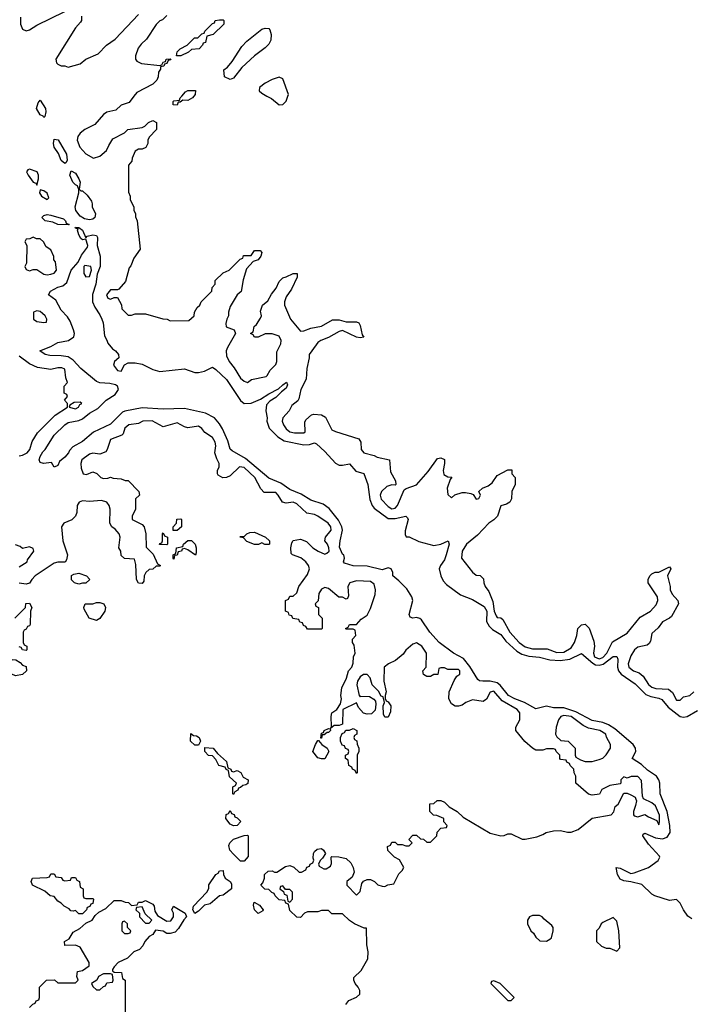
# Model space of a CAD drawing. Header units: inches. Extents: x 2710684 to 2828758, y 857022 to 965663.
# Tile 304 of 316: x 2792593 to 2796409, y 894832 to 900435. Entities that reach past the tile are written whole.
import ezdxf

# ---------------------------------------------------------------- set-up
doc = ezdxf.new("R2010")
doc.units = ezdxf.units.IN
doc.header["$MEASUREMENT"] = 0
doc.layers.add('C7899', color=7, linetype='Continuous')
doc.layers.add('C7990', color=7, linetype='Continuous')

msp = doc.modelspace()

# ---------------------------------------------------------------- linework, layer by layer
at = {"layer": 'C7899', "color": 4}
for points, elevation in [([(2792730, 899878), (2792726.3, 899886.3), (2792710, 899893.2), (2792689.6, 899930), (2792698, 899962), (2792710, 899978), (2792740.5, 899930), (2792742, 899910), (2792736, 899884)], 4), ([(2792850, 899617.2), (2792830, 899633.2), (2792813.6, 899673.6), (2792789.6, 899710), (2792784.7, 899730), (2792790, 899754.8), (2792811.8, 899751.8), (2792858.7, 899670), (2792864, 899636), (2792858, 899622)], 4), ([(2792650, 899584), (2792639.6, 899580.4), (2792631.3, 899570), (2792641, 899550), (2792670, 899511.3), (2792685.4, 899505.4), (2792690, 899494), (2792701.2, 899530), (2792700.9, 899550), (2792692.3, 899570)], 8), ([(2792941, 899461), (2792950, 899461), (2792976.7, 899436.7), (2793002, 899402), (2793006.4, 899386.4), (2793004.9, 899370), (2793024, 899330), (2793020.7, 899310), (2793010, 899299.3), (2792990, 899296.2), (2792961.3, 899301.3), (2792937.5, 899317.5), (2792913.2, 899350), (2792908.7, 899370), (2792929.4, 899450), (2792929.3, 899469.3), (2792922, 899490), (2792910, 899495.1), (2792895.1, 899510), (2792878, 899550), (2792885.6, 899574.4), (2792910, 899562), (2792930.4, 899530), (2792938, 899510), (2792932, 899470)], 4), ([(2792710, 899466), (2792706.8, 899450), (2792718, 899430), (2792750, 899412), (2792759, 899421), (2792750, 899448), (2792730, 899462)], 8), ([(2792870, 899268), (2792810, 899268.7), (2792782.7, 899282.7), (2792738, 899290), (2792719, 899310), (2792730, 899321), (2792750, 899326), (2792770, 899322.8), (2792842, 899302), (2792854, 899290), (2792858, 899278), (2792874, 899270)], 4), ([(2792670, 899198), (2792651.6, 899188.4), (2792630, 899186), (2792622, 899170), (2792634, 899150), (2792632, 899050), (2792622, 899030), (2792630, 899014), (2792650, 899006.8), (2792670, 899014), (2792690, 899014), (2792730, 898986), (2792750, 898982.8), (2792770, 898986.8), (2792790, 898992), (2792802, 899010), (2792796.4, 899056.4), (2792788.4, 899068.4), (2792787.3, 899087.3), (2792770, 899126), (2792743.1, 899143.1), (2792728, 899170), (2792710, 899188), (2792688.4, 899188.4)], 8), ([(2792964.5, 899035.5), (2792958, 899030), (2792958, 898990), (2792970, 898972), (2792990, 898974), (2793002, 899010), (2792998, 899030)], 4), ([(2792690, 898779), (2792672, 898770), (2792672, 898730), (2792690, 898718), (2792730, 898712), (2792746, 898714), (2792748, 898730), (2792738, 898750), (2792724, 898764), (2792710, 898774)], 8), ([(2792938, 898258), (2792903.6, 898256.4), (2792878, 898242), (2792874, 898230), (2792910, 898221), (2792928, 898230), (2792935.3, 898244.7), (2792946, 898250)], 8), ([(2793467.3, 897527.3), (2793466, 897550), (2793486, 897570), (2793488, 897592), (2793510, 897594), (2793514, 897590), (2793514, 897550), (2793490, 897528)], 8), ([(2793430, 897446), (2793388, 897448), (2793390, 897454), (2793402, 897458), (2793406, 897470), (2793406, 897510), (2793410, 897514), (2793418, 897498), (2793434, 897490), (2793434, 897450)], 8), ([(2794010, 897448), (2793988.9, 897448.9), (2793970, 897458), (2793951, 897449), (2793928.9, 897448.9), (2793884.7, 897464.7), (2793867.3, 897487.3), (2793846, 897490), (2793850, 897494), (2793870, 897494), (2793886, 897510), (2793903.1, 897516.9), (2793930, 897518), (2793992, 897490), (2794014, 897470), (2794014, 897450)], 8), ([(2793592.7, 897387.3), (2793550, 897418), (2793530, 897426), (2793518, 897422), (2793514, 897410), (2793494, 897406), (2793490, 897388), (2793474, 897386), (2793470, 897366), (2793466, 897370), (2793466, 897390), (2793482, 897398), (2793486, 897430), (2793522, 897438), (2793526, 897450), (2793550, 897472), (2793570, 897472), (2793590.9, 897450.9), (2793598, 897430), (2793598, 897402)], 8), ([(2792930, 897222), (2792906, 897230), (2792888.4, 897248.4), (2792887.3, 897272.7), (2792900.4, 897279.6), (2792930, 897284.7), (2792974, 897270), (2792992, 897250), (2792970, 897228.7), (2792950, 897228.7)], 8), ([(2793030, 897015.3), (2792988.9, 897028.9), (2792960.4, 897080.4), (2792958, 897090), (2792966, 897110), (2793010, 897111.3), (2793030, 897118), (2793050, 897118), (2793072, 897110), (2793082, 897090), (2793078, 897070), (2793050, 897028)], 8), ([(2792570, 896702), (2792548, 896710), (2792538, 896730), (2792538, 896770), (2792550, 896794), (2792571.6, 896791.6), (2792596.9, 896776.9), (2792610, 896762), (2792630, 896754), (2792632, 896730), (2792610, 896708)], 8), ([(2795690, 896474.7), (2795671.3, 896470), (2795658, 896450), (2795644.7, 896410), (2795642, 896370), (2795650, 896354), (2795672.7, 896332.7), (2795714, 896330), (2795754, 896290), (2795754, 896250), (2795758, 896238), (2795783.6, 896223.6), (2795810, 896214), (2795850, 896214), (2795890, 896224.7), (2795910, 896232), (2795930, 896252), (2795954, 896290), (2795955.3, 896310), (2795932.7, 896352.7), (2795928.7, 896370), (2795894, 896390), (2795830, 896403.7), (2795798.7, 896418.7), (2795730, 896469.5)], 8), ([(2793590, 896306), (2793566, 896330), (2793567.3, 896372.7), (2793582, 896362), (2793599.6, 896359.6), (2793614, 896350), (2793622, 896330), (2793610, 896306)], 8), ([(2794306, 896346), (2794310, 896374), (2794322, 896378), (2794326, 896390), (2794350, 896402), (2794359.6, 896399.6), (2794362, 896390), (2794350, 896378), (2794342, 896378), (2794326, 896366), (2794314, 896366), (2794310, 896346)], 8), ([(2794510, 896146), (2794502, 896162), (2794486, 896170), (2794482, 896182), (2794466, 896190), (2794462, 896222), (2794446, 896230), (2794446, 896250), (2794462, 896258), (2794466, 896270), (2794462, 896282), (2794447.3, 896287.3), (2794442, 896302), (2794427.3, 896307.3), (2794418, 896330), (2794418, 896350), (2794427.3, 896372.7), (2794442, 896378), (2794448, 896392), (2794470, 896392), (2794490, 896402), (2794512, 896390), (2794511.3, 896368.7), (2794498, 896362), (2794494, 896350), (2794498, 896338), (2794511.6, 896331.6), (2794512.7, 896312.7), (2794522, 896290), (2794522, 896270), (2794514, 896250), (2794514, 896150)], 8), ([(2794310, 896228), (2794290, 896235.3), (2794262, 896270), (2794275.3, 896310), (2794290, 896334), (2794294, 896334), (2794312, 896310), (2794342, 896290), (2794352, 896270), (2794330, 896228)], 8), ([(2793810, 896154), (2793830, 896162), (2793851.3, 896151.3), (2793864.7, 896124.7), (2793894, 896110), (2793892, 896088), (2793879.6, 896080.4), (2793862, 896078), (2793850, 896066), (2793838, 896062), (2793834, 896050), (2793818, 896042), (2793810, 896026), (2793806, 896030), (2793806, 896070), (2793822, 896078), (2793826, 896090), (2793787.3, 896127.3), (2793782, 896162), (2793767.3, 896167.3), (2793762, 896182), (2793726, 896190), (2793710, 896226), (2793690, 896246), (2793667.3, 896247.3), (2793646, 896270), (2793647.3, 896292.7), (2793694, 896290), (2793719.6, 896259.6), (2793770, 896214), (2793778, 896178), (2793794, 896170), (2793798, 896158)], 8), ([(2793810, 895848), (2793790, 895858), (2793766, 895890), (2793767.3, 895912.7), (2793782, 895918), (2793790, 895934), (2793798, 895918), (2793812.7, 895912.7), (2793818, 895898), (2793830, 895894), (2793851.6, 895871.6), (2793830, 895848.7)], 8), ([(2793850, 895646), (2793810, 895686), (2793789.1, 895709.1), (2793784, 895736), (2793788, 895750), (2793809.1, 895770.9), (2793870, 895792), (2793890, 895794), (2793894, 895790), (2793892.7, 895672.7), (2793870, 895646)], 8), ([(2793590, 895348.7), (2793578, 895370), (2793582, 895390), (2793658, 895470), (2793668.7, 895491.3), (2793670, 895512), (2793710, 895571.3), (2793722, 895578), (2793730, 895592), (2793750, 895594), (2793752, 895570), (2793762, 895550), (2793790.8, 895530.8), (2793798, 895518), (2793798, 895490), (2793750, 895453.2), (2793730, 895448.7), (2793676.3, 895403.7), (2793644, 895396), (2793610, 895362)], 8), ([(2792850, 895534), (2792882, 895538), (2792887.3, 895552.7), (2792910, 895554), (2792918, 895538), (2792934, 895530), (2792938, 895498), (2792954, 895490), (2792954, 895450), (2792958, 895438), (2792970, 895434), (2793010, 895434), (2793014, 895430), (2793010, 895406), (2792998, 895402), (2792992, 895388), (2792978, 895382), (2792974, 895370), (2792950, 895346), (2792930, 895346), (2792910, 895366), (2792898, 895362), (2792884.7, 895364.7), (2792875.3, 895375.3), (2792846, 895390), (2792828.4, 895408.4), (2792810, 895418), (2792790, 895446), (2792766, 895450), (2792736.4, 895476.4), (2792666, 895510), (2792658, 895530), (2792666, 895550), (2792750, 895554), (2792762, 895558), (2792770, 895574), (2792790, 895574), (2792798, 895558), (2792830, 895554), (2792838, 895538)], 8), ([(2794090, 895506), (2794078, 895502), (2794074, 895490), (2794094, 895474), (2794098, 895458), (2794112.7, 895452.7), (2794118, 895418), (2794130, 895414), (2794146, 895430), (2794146, 895470), (2794130, 895486), (2794106, 895486)], 8), ([(2793290, 895386), (2793258, 895382), (2793254, 895370), (2793274, 895350), (2793274, 895330), (2793310, 895294), (2793330, 895294), (2793346, 895310), (2793307.3, 895347.3)], 8), ([(2793950, 895348), (2793929.1, 895369.1), (2793923.1, 895396.9), (2793927.3, 895412.7), (2793956.9, 895396.9), (2793978, 895370), (2793976.9, 895363.1)], 8), ([(2793190, 895306), (2793178, 895302), (2793174, 895290), (2793174, 895250), (2793190, 895234), (2793210, 895234), (2793222, 895238), (2793226, 895250), (2793206, 895270), (2793206, 895290)], 8), ([(2795550, 895338), (2795510, 895338), (2795494, 895330), (2795482, 895310), (2795482, 895290), (2795502, 895250), (2795516.9, 895236.9), (2795530, 895214), (2795552.7, 895192.7), (2795590, 895192), (2795610, 895202), (2795618, 895210), (2795628, 895250), (2795628, 895270), (2795620.4, 895280.4), (2795576.4, 895316.4), (2795566, 895330)], 8), ([(2795970, 895326), (2795910, 895298), (2795902, 895290), (2795890, 895266), (2795874, 895250), (2795874, 895190), (2795903.6, 895163.6), (2795930, 895152), (2795951.1, 895151.1), (2795990, 895134), (2796007.3, 895152.7), (2796002, 895250), (2795990, 895306)], 8), ([(2793110, 895006), (2793070, 895006), (2793042, 894990), (2793031.3, 894968.7), (2793002, 894950), (2793010, 894934), (2793030, 894914), (2793050, 894914), (2793070, 894934), (2793082, 894938), (2793090, 894954), (2793122, 894958), (2793126, 894970), (2793122, 895002)], 8), ([(2795290, 894966), (2795278, 894962), (2795274, 894950), (2795370, 894854), (2795390, 894854), (2795406, 894870), (2795326, 894950)], 8)]:
    msp.add_lwpolyline(points, close=True, dxfattribs=dict(at, elevation=elevation))
for points, elevation in [([(2793243.4, 900000), (2793215.3, 899964.7), (2793170, 899948), (2793139.6, 899920.4), (2793090, 899908.7), (2793070, 899895.3), (2793021, 899839), (2792964.7, 899810), (2792938, 899790), (2792924.7, 899770), (2792921, 899750), (2792936, 899710), (2792970, 899671.3), (2793012.9, 899647.1), (2793050, 899658), (2793088, 899690), (2793100.2, 899719.8), (2793123.1, 899756.9), (2793190, 899792), (2793209.1, 899810.9), (2793290, 899822), (2793306, 899830), (2793326, 899850), (2793350, 899862), (2793372, 899850), (2793371.3, 899810), (2793330, 899766), (2793322, 899750), (2793322, 899730), (2793311.6, 899708.4), (2793290, 899698), (2793270, 899698), (2793250, 899686), (2793232.7, 899647.3), (2793232, 899630), (2793212.7, 899607.3), (2793212.7, 899452.7), (2793222, 899430), (2793222, 899410), (2793242, 899370), (2793242, 899350), (2793251.6, 899331.6), (2793252.7, 899312.7), (2793262, 899290), (2793278, 899130), (2793242, 899078), (2793225.4, 899034.6), (2793216.9, 899023.1), (2793195.3, 898944.7), (2793158, 898902), (2793150, 898898), (2793110, 898898), (2793087.3, 898870), (2793094, 898850), (2793110, 898844.7), (2793130, 898854), (2793150, 898854), (2793171.6, 898811.6), (2793174, 898790), (2793210, 898754), (2793230, 898754), (2793250, 898762), (2793310, 898762), (2793407.3, 898732.7), (2793431.6, 898731.6), (2793450, 898722), (2793556.4, 898723.6), (2793586, 898750), (2793588.4, 898771.6), (2793603.1, 898796.9), (2793618, 898810), (2793626, 898830), (2793686, 898890), (2793688.4, 898911.6), (2793706, 898930), (2793706, 898950), (2793750, 898994), (2793786, 899010), (2793847.3, 899072.7), (2793862, 899078), (2793867.3, 899092.7), (2793910, 899094), (2793930, 899122), (2793962, 899122), (2793970.9, 899110.9), (2793966, 899090), (2793950, 899069.3), (2793920.7, 899059.3), (2793883.5, 899016.5), (2793864.9, 898955.1), (2793852.5, 898887.5), (2793831.3, 898870), (2793790, 898802), (2793780.5, 898770), (2793782, 898750), (2793771, 898730), (2793766, 898706), (2793767.1, 898687.1), (2793814, 898670), (2793822, 898650), (2793774.8, 898570), (2793768, 898550), (2793770, 898522), (2793784.9, 898490), (2793814.4, 898454.4), (2793850, 898396), (2793870, 898378.8), (2793890, 898371.3), (2793912.7, 898387.3), (2793994.8, 898405.2), (2794002, 898410), (2794019, 898441), (2794050, 898472), (2794056, 898490), (2794055.5, 898544.5), (2794079.5, 898590), (2794080.9, 898610), (2794070, 898634), (2794030, 898648), (2793990, 898648), (2793950, 898628), (2793930, 898628), (2793922, 898642), (2793906, 898650), (2793922, 898658), (2793928, 898690), (2793940.4, 898699.6), (2793963.1, 898736.9), (2793968.7, 898750), (2793964, 898776), (2793975.3, 898810), (2794004.1, 898835.9), (2794026.2, 898873.8), (2794053.3, 898906.7), (2794070, 898944.7), (2794090, 898966), (2794110, 898971), (2794150, 898990.8), (2794172, 898990), (2794171, 898970), (2794139.1, 898900.9), (2794110, 898858), (2794099.1, 898830), (2794099.1, 898810), (2794133.4, 898730), (2794190, 898662.8), (2794210, 898664), (2794250, 898679.1), (2794310, 898690.7), (2794373.2, 898726.8), (2794410, 898727.3), (2794450, 898716.3), (2794510, 898716), (2794522, 898710), (2794530, 898694), (2794542, 898642), (2794551.3, 898628.7), (2794530, 898624), (2794510, 898629.2), (2794430, 898666), (2794410, 898660.9), (2794350, 898626.6), (2794306, 898610), (2794290, 898597.2), (2794254.8, 898550), (2794241, 898530), (2794241, 898510), (2794226, 898450), (2794223.7, 898390), (2794192.4, 898330), (2794182, 898278), (2794174.8, 898265.2), (2794141.4, 898238.6), (2794126, 898210), (2794090.8, 898170), (2794086, 898150), (2794093.4, 898130), (2794110, 898107.7), (2794131, 898090), (2794156.9, 898083.1), (2794210, 898084), (2794217.2, 898090), (2794214.6, 898145.4), (2794222, 898158), (2794254, 898186), (2794266, 898190), (2794310, 898187.3), (2794332.4, 898172.4), (2794370, 898101), (2794390, 898090.8), (2794522, 898050), (2794534.8, 898030), (2794536, 897990), (2794552, 897970), (2794610, 897954.8), (2794626.4, 897946.4), (2794698, 897930), (2794702.5, 897862.5), (2794732, 897810), (2794734, 897790), (2794730, 897786), (2794710, 897788), (2794682, 897778), (2794651.3, 897750), (2794644.9, 897730), (2794650, 897706), (2794690, 897664), (2794710, 897650.8), (2794730, 897654.8), (2794742.7, 897670), (2794781.2, 897758.8), (2794792.7, 897767.3), (2794851.1, 897788.9), (2794916.9, 897863.1), (2794970, 897937.3), (2794990, 897941), (2795010, 897932), (2795011, 897909), (2795002.8, 897870), (2795007.1, 897847.1), (2795030, 897834), (2795052, 897832), (2795042, 897818), (2795024.7, 897770), (2795030, 897734), (2795050, 897714), (2795068.9, 897731.1), (2795110, 897744.7), (2795130, 897744.7), (2795159.6, 897739.6), (2795172.7, 897732.7), (2795190, 897706), (2795206, 897710), (2795215.3, 897730), (2795206, 897750), (2795226, 897770), (2795258, 897782), (2795280.4, 897799.6), (2795310, 897842), (2795370, 897874), (2795392.7, 897872.7), (2795394, 897850), (2795412, 897830), (2795412, 897790), (2795394, 897750), (2795392, 897708), (2795382, 897690), (2795362, 897678), (2795331.3, 897668.7), (2795311.1, 897608.9), (2795290, 897588), (2795262, 897570), (2795198, 897502), (2795136, 897450), (2795111, 897410), (2795106.8, 897370), (2795170, 897292), (2795190, 897274), (2795212.7, 897272.7), (2795232.7, 897252.7), (2795234, 897230), (2795242, 897210), (2795262, 897182), (2795285.1, 897125.1), (2795292.4, 897070), (2795303.4, 897043.4), (2795310, 897034), (2795330.5, 897030.5), (2795342, 897022), (2795381.6, 896950), (2795435.8, 896890), (2795470, 896866.3), (2795510, 896855.3), (2795594.2, 896854.2), (2795650, 896834.4), (2795690, 896836.4), (2795730, 896860.5), (2795750, 896891), (2795762.9, 896930), (2795769, 896970), (2795790, 896991), (2795810, 896996), (2795833, 896973), (2795858.9, 896898.9), (2795864.2, 896870), (2795857, 896830), (2795864.2, 896810), (2795890, 896797.7), (2795910, 896806), (2795934.5, 896830), (2795965.3, 896894.7), (2796050, 896944.9), (2796124.1, 897035.9), (2796182.9, 897070), (2796214.9, 897105.1), (2796224.5, 897130), (2796222.7, 897150), (2796168.7, 897230), (2796168, 897250), (2796178, 897270), (2796190, 897282), (2796208.4, 897291.6), (2796230, 897292), (2796290, 897322), (2796298, 897310), (2796278.8, 897270), (2796294, 897210), (2796294.8, 897190), (2796306, 897166), (2796338, 897130), (2796341, 897110), (2796300.7, 897039.3), (2796290, 897028.7), (2796250, 897009), (2796225.5, 896974.5), (2796190, 896941.2), (2796181.6, 896898.4), (2796174.6, 896885.4), (2796164.1, 896875.9), (2796110, 896865.2), (2796091, 896850), (2796070, 896815.3), (2796054.8, 896770), (2796058.8, 896750), (2796086, 896730), (2796118.5, 896718.5), (2796139.9, 896699.9), (2796170, 896651.3), (2796190, 896636), (2796211.6, 896628.4), (2796284.7, 896624.7), (2796306.4, 896606.4), (2796330, 896562), (2796350, 896562), (2796370, 896582), (2796406, 896590), (2796428, 896610)], 8), ([(2793583.7, 900000), (2793576, 899990), (2793550, 899975.3), (2793522, 899978), (2793506, 899966), (2793494, 899966), (2793490, 899948.7), (2793466, 899950), (2793466, 899970), (2793470, 899974), (2793502, 899978), (2793506, 899990), (2793515, 900000)], 8), ([(2793999.9, 900000), (2794026, 899986), (2794070, 899951.3), (2794090, 899952), (2794108.9, 899971.1), (2794118.6, 900000)], 12), ([(2796418, 895318), (2796393.6, 895333.6), (2796369.1, 895369.1), (2796350, 895408), (2796330, 895428), (2796290, 895422), (2796206, 895450), (2796190, 895458), (2796133.2, 895513.2), (2796070, 895529), (2796030, 895534), (2796010, 895544), (2795994, 895570), (2795986, 895610), (2796010, 895606), (2796070, 895577.3), (2796090, 895580.5), (2796170, 895610.4), (2796226, 895650), (2796236, 895670), (2796234.2, 895674.2), (2796170, 895743.6), (2796139.3, 895790), (2796140.2, 895799.8), (2796150, 895806), (2796210, 895780.2), (2796250, 895773.6), (2796276.5, 895783.5), (2796293.8, 895810), (2796291.6, 895850), (2796276.8, 895930), (2796236.8, 896030), (2796234.7, 896090), (2796229.7, 896110), (2796216.2, 896130), (2796164.2, 896164.2), (2796130, 896195.8), (2796077.2, 896230), (2796098, 896270), (2796096, 896290), (2796083.1, 896310), (2795979.5, 896399.5), (2795942.9, 896422.9), (2795910, 896435.4), (2795850, 896447.7), (2795756.9, 896496.9), (2795690, 896518.4), (2795630, 896518.7), (2795590, 896528), (2795530, 896513.3), (2795465.1, 896550), (2795410, 896570.9), (2795375.1, 896590), (2795327.7, 896647.7), (2795310, 896662), (2795270, 896671), (2795228, 896670), (2795210, 896673.6), (2795200.6, 896680.6), (2795154.4, 896754.4), (2795118.9, 896798.9), (2795060.7, 896830), (2794980.5, 896890), (2794926.3, 896950), (2794879.2, 897019.2), (2794870, 897027.3), (2794850, 897032.3), (2794829.3, 897029.3), (2794814.6, 897034.6), (2794809.3, 897050), (2794829.6, 897130), (2794824.7, 897150), (2794795.5, 897195.5), (2794750, 897242.7), (2794715.3, 897270), (2794715.3, 897290), (2794706, 897310), (2794690, 897315.3), (2794654.8, 897305.2), (2794570, 897324.7), (2794490, 897327.3), (2794442, 897342), (2794435.3, 897350), (2794442, 897370), (2794438, 897390), (2794430, 897394), (2794413.6, 897433.6), (2794415.8, 897470), (2794429.7, 897529.7), (2794426, 897550), (2794406.5, 897586.5), (2794354.3, 897654.3), (2794319, 897679), (2794250, 897701.3), (2794194.7, 897734.7), (2794130, 897762.4), (2794078.5, 897798.5), (2794010, 897826.9), (2793878, 897938), (2793801.3, 897981.3), (2793791.6, 897991.6), (2793778.2, 898038.2), (2793747.2, 898107.2), (2793730, 898136), (2793701.2, 898170), (2793650, 898196.2), (2793530, 898221.6), (2793410, 898218.4), (2793290, 898226.9), (2793191.8, 898208.2), (2793178.7, 898201.3), (2793110, 898134), (2793012.3, 898087.7), (2792950, 898034), (2792895.9, 898004.1), (2792875.9, 897984.1), (2792870.6, 897970), (2792850, 897945.2), (2792819.6, 897920.4), (2792810, 897898), (2792790, 897888), (2792774.6, 897914.6), (2792729.2, 897909.2), (2792710, 897915.3), (2792704.5, 897930), (2792709.6, 897950), (2792724.9, 897975.1), (2792739, 897990), (2792789.3, 898070), (2792849.3, 898130), (2792870, 898142), (2792930, 898154.9), (2792950, 898164.4), (2792990, 898196.5), (2793037.8, 898222.2), (2793085.6, 898270), (2793137.2, 898302.7), (2793155.1, 898330), (2793149.5, 898349.5), (2793138, 898358), (2793105.3, 898365.3), (2793050, 898368.4), (2793030, 898376.2), (2792940.7, 898450), (2792897.2, 898497.2), (2792870, 898515.6), (2792830, 898522.4), (2792763.9, 898523.9), (2792738, 898530), (2792708.7, 898550), (2792770, 898574.9), (2792810, 898597.1), (2792871.3, 898608.7), (2792900.9, 898630), (2792904.2, 898650), (2792899.7, 898670), (2792880.1, 898720.1), (2792864.7, 898744.8), (2792830, 898782.7), (2792799.7, 898839.7), (2792758, 898870), (2792768, 898890), (2792810, 898912.7), (2792839.1, 898920.9), (2792861.2, 898938.8), (2792885.6, 899010), (2792925.6, 899054.4), (2792944.9, 899095.1), (2792978.6, 899141.4), (2792981.2, 899150), (2792970, 899186), (2792950, 899182), (2792942, 899190), (2792929.1, 899210.9), (2792922, 899238), (2792926, 899246), (2792914, 899246), (2792908, 899250), (2792910, 899254), (2792930, 899252), (2792950, 899238), (2792970, 899194), (2792976.4, 899203.6), (2793010, 899210.8), (2793030, 899206), (2793035.6, 899195.6), (2793033.4, 899150), (2793050.7, 899090), (2793050.8, 899030), (2793033.7, 898986.3), (2793026.8, 898930), (2793008.2, 898871.8), (2793007.7, 898830), (2793019.9, 898799.9), (2793050, 898754.8), (2793060.5, 898730), (2793067.7, 898710), (2793075.2, 898635.2), (2793090, 898611), (2793094.4, 898594.4), (2793121.3, 898561.3), (2793138.8, 898550), (2793156, 898530), (2793158, 898510), (2793132, 898490), (2793126.8, 898470), (2793150, 898438), (2793170, 898434), (2793188.7, 898471.3), (2793210, 898482.8), (2793250, 898482), (2793290, 898474.4), (2793350, 898443.8), (2793390, 898432.4), (2793530, 898448), (2793590, 898426.8), (2793610, 898426.8), (2793644.5, 898435.5), (2793690, 898458), (2793710, 898444.7), (2793770, 898386.8), (2793848.8, 898268.8), (2793870.5, 898250.5), (2793910, 898253), (2793963.6, 898276.4), (2794010, 898306), (2794066.3, 898333.7), (2794090, 898358), (2794112, 898372), (2794116.9, 898356.9), (2794110, 898338), (2794082, 898318), (2794050, 898285.2), (2794015.5, 898264.5), (2793997.5, 898242.5), (2793993, 898210), (2794000.7, 898170), (2793999.1, 898150), (2794013.4, 898110), (2794062, 898062), (2794098, 898038), (2794210, 898016.4), (2794241.6, 898018.4), (2794270, 898027.3), (2794282, 898022), (2794330, 897978.4), (2794390, 897912), (2794410, 897900.4), (2794430, 897899.5), (2794470, 897907.3), (2794506.4, 897866.4), (2794551.9, 897851.9), (2794573.7, 897790), (2794585.1, 897705.1), (2794598, 897670), (2794610, 897655.8), (2794690, 897596.5), (2794730, 897596.5), (2794790, 897610.7), (2794799.8, 897599.8), (2794802.8, 897590), (2794786.8, 897526.8), (2794786, 897506), (2794791.3, 897491.3), (2794808.7, 897491.3), (2794864.8, 897464.8), (2794950, 897442.4), (2794989.7, 897450.3), (2795031.3, 897470), (2795036.3, 897450), (2795020.4, 897390), (2795010, 897362), (2794987.3, 897330), (2794980.5, 897310), (2794988.7, 897270), (2795002.8, 897242.7), (2795020.9, 897220.9), (2795101.4, 897161.4), (2795170, 897134.9), (2795235.4, 897095.4), (2795250.2, 897070), (2795248.4, 897010), (2795263.7, 896983.7), (2795284.1, 896964.1), (2795330, 896936.5), (2795358.8, 896898.8), (2795421, 896841), (2795450, 896824.9), (2795490, 896812.4), (2795550, 896807.2), (2795610, 896791.4), (2795669.1, 896789.1), (2795724, 896796), (2795790, 896828), (2795853.3, 896773.3), (2795870, 896763.9), (2795890, 896761.1), (2795912.1, 896767.9), (2795970, 896810.4), (2795990, 896811), (2795995.4, 896795.4), (2795995.3, 896750), (2795999.6, 896730), (2796015.3, 896710), (2796095, 896655), (2796155.8, 896595.8), (2796183.6, 896583.6), (2796230, 896574.4), (2796245.7, 896565.7), (2796282.9, 896522.9), (2796350, 896470.3), (2796370, 896465.8), (2796390.7, 896469.3), (2796450, 896504.2)], 4), ([(2792590, 897953), (2792610, 897956.3), (2792636, 897970), (2792651.8, 897990), (2792664.5, 898035.5), (2792695.3, 898084.7), (2792795.6, 898184.4), (2792866, 898230), (2792866, 898250), (2792848, 898270), (2792866, 898290), (2792862, 898302), (2792846, 898310), (2792846, 898350), (2792866, 898370), (2792856.4, 898396.4), (2792850, 898446), (2792834, 898454), (2792810, 898454.5), (2792770, 898444), (2792695.1, 898455.1), (2792650, 898477.2), (2792590, 898521.2)], 8), ([(2794448, 894830), (2794465.6, 894854.4), (2794510, 894872), (2794528, 894890), (2794528.7, 894910), (2794519, 894930), (2794501.2, 894950), (2794494, 894970), (2794494.6, 894985.4), (2794536, 895024), (2794574, 895090), (2794575.3, 895130), (2794569, 895170), (2794566, 895266), (2794554, 895266), (2794498, 895290), (2794468.9, 895308.9), (2794430, 895346), (2794370, 895346), (2794350, 895366), (2794310, 895366), (2794290, 895358), (2794230, 895358), (2794214, 895350), (2794190, 895326), (2794170, 895328), (2794130, 895366), (2794122, 895402), (2794108, 895408), (2794102, 895422), (2794070, 895426), (2794046, 895450), (2794042, 895462), (2794027.3, 895467.3), (2794010, 895486), (2793987.3, 895487.3), (2793966, 895510), (2793976.4, 895523.6), (2793986, 895550), (2793986, 895570), (2794006, 895590), (2794030, 895592), (2794043.6, 895583.6), (2794056.4, 895583.6), (2794104.7, 895615.3), (2794130, 895622), (2794152.7, 895612.7), (2794183.6, 895583.6), (2794196.4, 895583.6), (2794222, 895598), (2794227.3, 895612.7), (2794242, 895618), (2794246, 895630), (2794262, 895638), (2794267.3, 895652.7), (2794263.1, 895663.1), (2794264, 895690), (2794270, 895702), (2794285.2, 895714.8), (2794310, 895718), (2794322, 895710), (2794334, 895690), (2794316.9, 895663.1), (2794302, 895650), (2794294, 895630), (2794298, 895618), (2794323.6, 895603.6), (2794336.4, 895603.6), (2794362, 895618), (2794367.3, 895632.7), (2794366, 895670), (2794370, 895674), (2794408.4, 895671.6), (2794450, 895662), (2794476.9, 895636.9), (2794491.1, 895611.1), (2794496.9, 895583.1), (2794484.7, 895555.3), (2794454, 895530), (2794454, 895510), (2794510, 895454), (2794530, 895474), (2794540.2, 895519.8), (2794550, 895532), (2794570, 895542), (2794590, 895542), (2794611.3, 895531.3), (2794630, 895512), (2794656.4, 895503.6), (2794670, 895502), (2794688, 895512), (2794722, 895518), (2794750, 895574), (2794770, 895594), (2794778, 895610), (2794754.6, 895654.6), (2794726, 895670), (2794687.3, 895707.3), (2794686, 895730), (2794702, 895738), (2794710, 895754), (2794730, 895754), (2794742, 895742), (2794770, 895742), (2794790, 895734), (2794810, 895734), (2794826, 895750), (2794808, 895770), (2794830, 895794), (2794850, 895794), (2794872.7, 895772.7), (2794891.6, 895771.6), (2794910, 895754), (2794930, 895754), (2794966, 895790), (2794968.4, 895811.6), (2794990, 895834), (2795022, 895838), (2795026, 895850), (2795006, 895870), (2795006, 895890), (2794967.3, 895907.3), (2794948.4, 895908.4), (2794926, 895930), (2794927.3, 895972.7), (2794950, 895974), (2794968.7, 895991.3), (2794990, 895991.3), (2795010, 895982), (2795036, 895956), (2795082, 895930), (2795116.9, 895896.9), (2795270, 895806.8), (2795330, 895791.3), (2795350, 895792), (2795370, 895802), (2795390, 895802), (2795451.6, 895771.6), (2795470, 895771.3), (2795534.6, 895785.4), (2795570, 895798), (2795589.5, 895810.5), (2795630, 895818.8), (2795670, 895821), (2795710, 895811.3), (2795730, 895811.3), (2795770, 895826.8), (2795850, 895891), (2795958, 895910), (2795972.9, 895927.1), (2795982, 895958), (2795998, 895970), (2796030, 896034), (2796050, 896034), (2796070, 896024.7), (2796094, 896010), (2796099.6, 895999.6), (2796102, 895990), (2796096.9, 895963.1), (2796086, 895930), (2796086, 895910), (2796090, 895904.7), (2796110, 895898), (2796150, 895912), (2796170, 895898), (2796218, 895878), (2796230, 895854), (2796234, 895870), (2796232.5, 895907.5), (2796210, 895962), (2796190, 895979), (2796142, 896002), (2796136.4, 896016.4), (2796130, 896106), (2796110, 896128), (2796071.6, 896128.4), (2796050, 896118), (2796030, 896126), (2796014, 896110), (2796014, 896090), (2796010, 896086), (2795950, 896078), (2795905.4, 896054.6), (2795891.6, 896028.4), (2795850, 896022), (2795830, 896028.7), (2795758, 896090), (2795758, 896130), (2795748.4, 896148.4), (2795746, 896170), (2795726, 896190), (2795722, 896202), (2795706, 896210), (2795702, 896222), (2795670, 896226), (2795666, 896230), (2795666, 896250), (2795646, 896270), (2795642, 896282), (2795630, 896286), (2795590, 896286), (2795570, 896278), (2795530, 896278), (2795510, 896288.7), (2795466.8, 896326.8), (2795415.3, 896390), (2795415.3, 896410), (2795439, 896450), (2795439, 896490), (2795424, 896510), (2795338.3, 896558.3), (2795290, 896614), (2795270, 896608.7), (2795250, 896568), (2795230, 896555.3), (2795170, 896564), (2795132, 896550), (2795110, 896534), (2795090, 896528.7), (2795070, 896528.7), (2795050, 896542), (2795034, 896570), (2795037.2, 896610), (2795065.2, 896674.8), (2795081.2, 896698.8), (2795098, 896710), (2795098, 896730), (2795090, 896738), (2795030, 896738), (2795010, 896746), (2794990, 896746), (2794978, 896742), (2794971.6, 896708.4), (2794950, 896708), (2794930, 896698), (2794910, 896698), (2794890, 896708), (2794886, 896730), (2794906, 896750), (2794908, 896830), (2794882, 896870), (2794850, 896888.7), (2794830, 896882), (2794790, 896848), (2794774.8, 896825.2), (2794730.9, 896789.1), (2794692, 896770), (2794667.3, 896750), (2794664.7, 896670), (2794678, 896610), (2794672, 896590), (2794672.7, 896572.7), (2794678, 896558), (2794690, 896554), (2794704.7, 896530), (2794703.6, 896496.4), (2794690, 896466), (2794670, 896466), (2794663.1, 896483.1), (2794662, 896530), (2794668, 896550), (2794662, 896582), (2794650, 896586), (2794634, 896614), (2794598, 896650), (2794588, 896690), (2794570, 896708), (2794550, 896708.7), (2794530, 896695.3), (2794514.8, 896670), (2794511, 896650), (2794524.7, 896590), (2794530, 896582), (2794534.6, 896585.4), (2794583.4, 896583.4), (2794608.4, 896568.4), (2794617.3, 896557.3), (2794619.9, 896539.9), (2794614.9, 896505.1), (2794594.4, 896485.6), (2794570, 896483), (2794550, 896489.6), (2794520.1, 896520.1), (2794510, 896548), (2794432, 896510), (2794430, 896426), (2794410, 896418), (2794382, 896418), (2794362, 896402), (2794368, 896412), (2794365.2, 896470), (2794369.4, 896490.6), (2794398, 896510), (2794418, 896542), (2794424, 896570), (2794421.2, 896590), (2794426.8, 896633.2), (2794452.3, 896687.7), (2794464, 896730), (2794482, 896750), (2794490, 896774), (2794493.2, 896810), (2794502, 896830), (2794496.4, 896876.4), (2794486, 896890), (2794486, 896910), (2794506, 896930), (2794502, 896962), (2794490, 896966), (2794450, 896966), (2794446, 896970), (2794462, 896978), (2794470, 896994), (2794510, 896994), (2794536.4, 897023.6), (2794570, 897046), (2794590, 897084.7), (2794616.2, 897163.8), (2794616.9, 897190), (2794610, 897222), (2794590, 897237.2), (2794510, 897241.2), (2794472, 897230), (2794461, 897210), (2794463.6, 897156.4), (2794458, 897142), (2794450, 897138), (2794430, 897148), (2794409.1, 897149.1), (2794350, 897199), (2794330, 897204), (2794310, 897195.3), (2794296, 897170), (2794292, 897128), (2794274, 897110), (2794278, 897098), (2794294, 897090), (2794294, 897050), (2794314, 897030), (2794314, 896970), (2794310, 896966), (2794230, 896966), (2794222, 896982), (2794207.3, 896987.3), (2794202, 897002), (2794187.3, 897007.3), (2794182, 897022), (2794147.3, 897027.3), (2794142, 897042), (2794127.3, 897047.3), (2794122, 897062), (2794106, 897070), (2794106, 897130), (2794122, 897138), (2794130, 897154), (2794150, 897154), (2794170, 897174), (2794182, 897210), (2794230, 897278), (2794241.2, 897310), (2794237.2, 897330), (2794222, 897350), (2794192.1, 897372.1), (2794146, 897390), (2794138, 897398), (2794135.3, 897430), (2794141.2, 897458.8), (2794150, 897472), (2794190, 897478), (2794225.4, 897465.4), (2794261, 897430), (2794291.3, 897410), (2794330, 897394), (2794341.5, 897398.5), (2794354, 897410), (2794351.8, 897430), (2794344, 897450), (2794328.7, 897470), (2794334, 897490), (2794365.2, 897530), (2794362.7, 897550), (2794349, 897570), (2794288.7, 897610), (2794270, 897619.3), (2794226.3, 897626.3), (2794170, 897679.3), (2794150, 897689.2), (2794110, 897684), (2794089.1, 897689.1), (2794064, 897730), (2794050, 897744), (2793984, 897744), (2793965.2, 897765.2), (2793931.8, 897830), (2793870, 897886.6), (2793844.7, 897890), (2793790, 897839), (2793770, 897829), (2793748.4, 897828.4), (2793723.1, 897843.1), (2793718, 897850), (2793718, 897870), (2793728.7, 897890), (2793729, 897910), (2793715.1, 897935.1), (2793704, 897970), (2793709, 898010), (2793705.2, 898030), (2793690, 898057.2), (2793646, 898086), (2793630, 898108), (2793610, 898122), (2793550, 898113.2), (2793530, 898119), (2793490, 898141.2), (2793410, 898119), (2793347.9, 898152.1), (2793294, 898150), (2793270, 898138), (2793214, 898130), (2793192, 898110), (2793182, 898078), (2793174, 898070), (2793110, 898046), (2793091.6, 897988.4), (2793083.6, 897976.4), (2793050, 897962), (2793010, 897968), (2792990, 897962), (2792946, 897930), (2792941, 897910), (2792943.5, 897883.5), (2792954, 897850), (2792973.6, 897846.4), (2793010, 897862), (2793032.7, 897852.7), (2793054, 897830), (2793070, 897824.7), (2793094.6, 897825.4), (2793110, 897832), (2793125.4, 897825.4), (2793170, 897822), (2793192.7, 897812.7), (2793210, 897812), (2793272, 897750), (2793274, 897730), (2793252, 897708), (2793251.3, 897650), (2793234, 897610), (2793234, 897590), (2793290, 897562), (2793302, 897550), (2793311.6, 897508.4), (2793312.7, 897432.7), (2793352.7, 897392.7), (2793378, 897338), (2793394, 897330), (2793390, 897326), (2793370, 897326), (2793351.6, 897308.4), (2793330, 897306), (2793311.6, 897288.4), (2793302, 897270), (2793299.6, 897240.4), (2793290, 897226), (2793270, 897228), (2793258, 897250), (2793254, 897334), (2793246, 897366), (2793190, 897368), (2793170, 897386), (2793168, 897410), (2793158, 897430), (2793164, 897490), (2793159, 897510), (2793136.5, 897536.5), (2793118, 897550), (2793106, 897570), (2793108.7, 897650), (2793102, 897670), (2793088.9, 897688.9), (2793058, 897698), (2792990, 897694), (2792950, 897697.2), (2792932, 897690), (2792921, 897670), (2792918, 897630), (2792911.3, 897610), (2792890.7, 897589.3), (2792844.7, 897570), (2792831.3, 897550), (2792838.8, 897470), (2792864.7, 897390), (2792859.6, 897360.4), (2792852.7, 897347.3), (2792810, 897348), (2792790, 897342), (2792682, 897270), (2792662, 897250), (2792650, 897228), (2792630, 897222), (2792590, 897228)], 8), ([(2792590, 897322), (2792635.3, 897350), (2792638, 897362), (2792674, 897410), (2792670, 897426), (2792650, 897435.3), (2792610, 897426), (2792596.4, 897436.4), (2792570, 897446)], 8), ([(2792566, 897030), (2792626, 897090), (2792628, 897112), (2792650, 897114), (2792662, 897090), (2792654, 897070), (2792652.7, 896992.7), (2792650, 896986), (2792638, 896982), (2792630, 896966), (2792618, 896962), (2792614, 896950), (2792614, 896890), (2792618, 896878), (2792634, 896870), (2792634, 896850), (2792630, 896846), (2792608.4, 896848.4), (2792602, 896862), (2792590, 896866)], 8), ([(2792650, 894814), (2792667.3, 894832.7), (2792682, 894838), (2792687.3, 894852.7), (2792702, 894858), (2792706, 894870), (2792706, 894930), (2792746, 894970), (2792791.6, 894971.6), (2792810, 894954), (2792910, 894954), (2792926, 894970), (2792918, 894990), (2792922, 895018), (2792950, 895024.7), (2792988, 895050), (2792988, 895070), (2792936.5, 895156.5), (2792910, 895168.7), (2792850, 895166), (2792848.7, 895190), (2792874.6, 895205.4), (2792898, 895242), (2792936, 895264), (2792970, 895294), (2793006, 895310), (2793023.1, 895336.9), (2793043.1, 895356.9), (2793083.1, 895376.9), (2793130, 895422), (2793170, 895422), (2793192.7, 895412.7), (2793211.6, 895411.6), (2793230, 895394), (2793262, 895398), (2793270, 895414), (2793290, 895414), (2793310, 895422), (2793350, 895402), (2793358, 895390), (2793362.8, 895362.8), (2793378, 895338), (2793430, 895304.7), (2793453.6, 895306.4), (2793468, 895330), (2793468, 895350), (2793458, 895370), (2793468.7, 895391.3), (2793534, 895350), (2793542, 895330), (2793526.4, 895313.6), (2793497.3, 895262.7), (2793478, 895242), (2793450, 895234), (2793430, 895234), (2793410, 895249), (2793366, 895254), (2793350.7, 895229.3), (2793330, 895218), (2793306, 895190), (2793294.8, 895165.2), (2793275.3, 895144.7), (2793242, 895130), (2793206, 895094), (2793154, 895070), (2793130, 895046), (2793122, 895030), (2793122, 895022), (2793130, 895014), (2793172.7, 895012.7), (2793178, 894978), (2793194, 894970), (2793194, 894770)], 8)]:
    msp.add_lwpolyline(points, dxfattribs=dict(at, elevation=elevation))
at = {"layer": 'C7990', "color": 4}
for points, elevation in [([(2792598, 900450), (2792598, 900410), (2792604.7, 900390), (2792610, 900382), (2792630, 900372), (2792650, 900378), (2792690, 900404.7), (2792850, 900482)], 8), ([(2792945.4, 900454.6), (2792944.7, 900430), (2792939.8, 900420.2), (2792910, 900388), (2792798, 900210), (2792802, 900190), (2792810, 900182), (2792830, 900172), (2792850, 900172), (2792870, 900164.7), (2792936.5, 900183.5), (2792969.3, 900210.7), (2793039, 900241), (2793088, 900290), (2793136.5, 900323.5), (2793270, 900464.7)], 8), ([(2793430, 900458), (2793405.4, 900434.6), (2793390, 900428), (2793370, 900408), (2793315.3, 900324.7), (2793283.5, 900296.5), (2793266.4, 900273.6), (2793252, 900230), (2793252, 900210), (2793259.6, 900199.6), (2793285.4, 900185.4), (2793390, 900174), (2793402, 900178), (2793410, 900194), (2793422, 900198), (2793426, 900210), (2793452.7, 900212.7), (2793450, 900206), (2793438, 900202), (2793430, 900186), (2793418, 900182), (2793414, 900170), (2793394, 900166), (2793394, 900154), (2793383.6, 900136.4), (2793382, 900110), (2793374, 900090), (2793351.6, 900068.4), (2793259.6, 900020.4), (2793243.4, 900000)], 8), ([(2794118.6, 900000), (2794122, 900010), (2794090, 900098), (2794070, 900108), (2794030, 900095.3), (2793990, 900074), (2793958, 900050), (2793956, 900030), (2793970, 900016), (2793999.9, 900000)], 12), ([(2793515, 900000), (2793536.4, 900023.6), (2793550, 900032), (2793592.7, 900032.7), (2793591.3, 900010), (2793583.7, 900000)], 8)]:
    msp.add_lwpolyline(points, dxfattribs=dict(at, elevation=elevation))
at = {"layer": 'C7990', "color": 4, "elevation": 8}
for points in [[(2793510, 900228.7), (2793486, 900230), (2793488.7, 900251.3), (2793506, 900270), (2793546, 900290), (2793588.4, 900331.6), (2793607.3, 900332.7), (2793630, 900354), (2793642, 900358), (2793646, 900370), (2793690, 900414), (2793702, 900418), (2793706, 900430), (2793730, 900434), (2793750, 900434), (2793754, 900430), (2793754, 900410), (2793694, 900350), (2793658, 900342), (2793650, 900306), (2793638, 900302), (2793634, 900290), (2793614, 900270), (2793570, 900266), (2793554, 900250)], [(2793790, 900095.3), (2793758, 900110), (2793755.3, 900150), (2793775.1, 900164.9), (2793802, 900198), (2793857.2, 900282.8), (2793886.3, 900313.7), (2793970, 900380.7), (2793990, 900387.3), (2794010, 900384.7), (2794016.8, 900376.8), (2794024, 900350), (2794021.4, 900318.6), (2794010, 900295.3), (2793990, 900274), (2793930, 900229), (2793856.8, 900163.2), (2793810, 900102)]]:
    msp.add_lwpolyline(points, close=True, dxfattribs=at)

doc.saveas('drawing.dxf')
